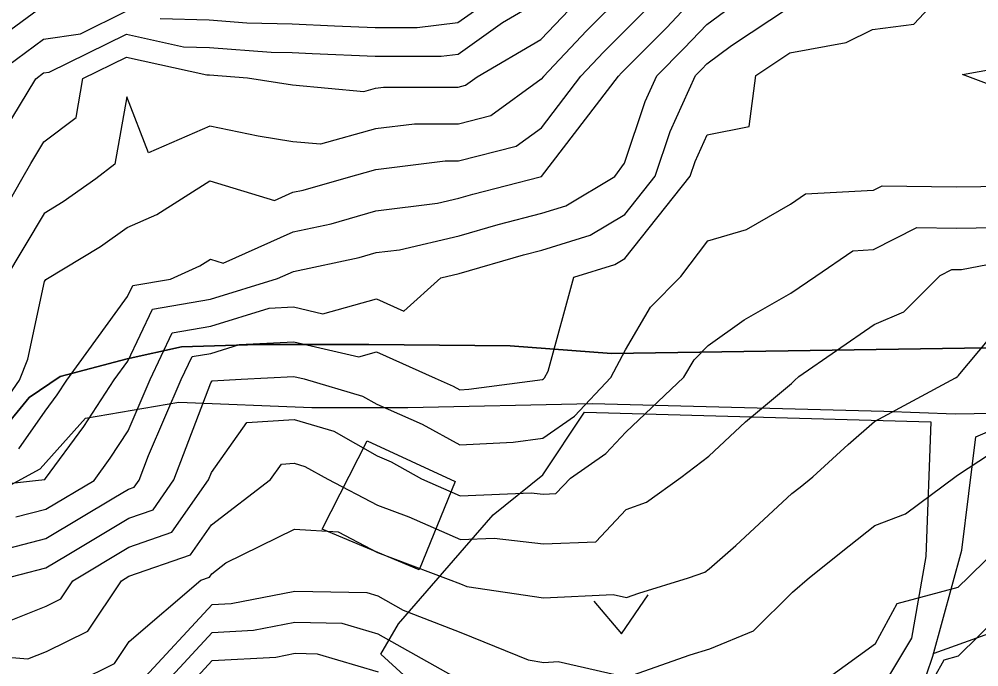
# Model space of a CAD drawing. Extents: x 42655 to 43811, y -141820 to -141156.
# Drawn here: x 43416.6 to 43475.5, y -141331.1 to -141291.4 of the extents above; entities that cross this region are included whole.
import ezdxf

# ---------------------------------------------------------------- set-up
doc = ezdxf.new("R2010")
doc.units = 0
for name, color, linetype in [('ZE_HICN', 7, 'Continuous'), ('ZE_LWCN', 7, 'Continuous'), ('地形', 7, 'Continuous'), ('現況道路ﾊｯﾁ', 7, 'Continuous')]:
    doc.layers.add(name, color=color, linetype=linetype)

msp = doc.modelspace()

# ---------------------------------------------------------------- linework, layer by layer
at = {"layer": 'ZE_HICN'}
for points in [[(43425.251, -141291.337), (43428.267, -141291.413), (43430.566, -141291.585), (43433.356, -141291.659), (43435.964, -141291.782), (43438.446, -141291.89), (43441.033, -141291.887), (43443.532, -141291.57), (43447.556, -141288.722)], [(43416.593, -141317.717), (43418.204, -141315.414), (43418.943, -141314.408), (43419.533, -141313.505), (43423.259, -141308.391), (43423.581, -141307.717), (43425.896, -141307.312), (43427.683, -141306.51), (43428.337, -141306.097), (43429.128, -141306.34), (43433.417, -141304.414), (43435.744, -141303.925), (43438.499, -141303.136), (43442.272, -141302.663), (43443.583, -141302.359), (43444.446, -141302.108), (43448.576, -141301.042), (43448.65, -141301.023), (43448.665, -141301.012), (43453.379, -141294.857), (43453.563, -141294.662), (43453.722, -141294.503), (43456.345, -141291.871), (43458.786, -141289.273)], [(43414.764, -141295.04), (43418.097, -141292.596), (43420.367, -141292.261), (43423.177, -141290.877)], [(43415.384, -141328.521), (43418.261, -141327.37), (43419.162, -141326.926), (43419.9, -141325.829), (43423.332, -141323.764), (43425.975, -141322.844), (43428.23, -141319.627), (43428.399, -141319.186), (43430.58, -141316.112), (43433.471, -141315.931), (43435.903, -141316.649), (43438.57, -141318.156), (43439.432, -141318.531), (43441.302, -141319.565), (43443.67, -141320.603), (43448.023, -141320.421), (43448.757, -141320.506), (43449.54, -141320.474), (43450.431, -141319.522), (43452.6, -141318.017), (43453.827, -141316.704), (43457.387, -141313.326), (43458.015, -141312.258), (43458.89, -141311.382), (43461.09, -141309.819), (43463.963, -141308.168), (43465.493, -141307.125), (43467.767, -141305.574), (43469.039, -141305.504), (43471.694, -141304.156), (43474.121, -141304.193), (43476.527, -141304.158)], [(43472.777, -141331.741), (43473.36, -141330.665), (43474.245, -141330.426), (43479.223, -141325.548)], [(43427.303, -141331.956), (43428.453, -141330.715), (43432.357, -141330.499), (43433.539, -141330.267), (43434.881, -141330.296), (43438.633, -141331.413)]]:
    msp.add_lwpolyline(points, dxfattribs=at)
at = {"layer": 'ZE_LWCN'}
for points in [[(43413.139, -141320.158), (43417.614, -141319.677), (43418.177, -141319.617), (43418.224, -141319.55), (43420.567, -141316.357), (43422.44, -141313.491), (43423.278, -141312.342), (43424.791, -141309.168), (43428.348, -141308.547), (43432.446, -141307.281), (43433.428, -141306.84), (43437.467, -141305.992), (43438.511, -141305.693), (43439.94, -141305.514), (43443.594, -141304.667), (43445.996, -141303.968), (43448.676, -141303.277), (43450.151, -141302.824), (43453.163, -141301.021), (43453.749, -141300.2), (43455.026, -141296.418), (43455.736, -141294.846), (43457.417, -141293.158), (43458.797, -141291.69), (43462.913, -141288.649)], [(43414.533, -141324.188), (43418.241, -141323.224), (43422.422, -141320.74), (43423.315, -141320.202), (43423.67, -141320.079), (43423.973, -141319.647), (43424.547, -141318.14), (43426.542, -141313.472), (43427.21, -141312.07), (43428.364, -141311.869), (43430.118, -141311.327), (43433.449, -141311.158), (43437.445, -141312.092), (43438.54, -141311.785), (43442.131, -141313.398), (43443.236, -141313.88), (43443.639, -141314.102), (43444.204, -141314.073), (43448.724, -141313.475), (43448.781, -141313.436), (43448.846, -141313.367), (43449.061, -141312.955), (43450.64, -141307.195), (43453.152, -141306.424), (43453.777, -141306.05), (43457.785, -141300.999), (43458.09, -141300.093), (43458.829, -141298.456), (43461.408, -141297.945), (43461.805, -141294.817), (43463.894, -141293.435), (43467.343, -141292.81), (43468.975, -141291.995), (43471.504, -141291.674), (43474.049, -141288.949)], [(43453.7, -141289.798), (43451.418, -141292.089), (43448.774, -141294.879), (43448.637, -141295.058), (43445.539, -141297.292), (43443.562, -141297.804), (43440.858, -141297.804), (43438.475, -141298.096), (43435.096, -141299.041), (43433.391, -141298.886), (43431.261, -141298.546), (43428.298, -141297.924), (43424.532, -141299.564), (43423.201, -141296.135), (43422.484, -141300.273), (43421.302, -141301.171), (43419.302, -141302.584), (43418.147, -141303.282), (43415.697, -141307.361)], [(43414.678, -141293.02), (43418.087, -141290.521)], [(43415.009, -141315.816), (43416.616, -141313.519), (43417.129, -141312.232), (43418.167, -141307.461), (43418.235, -141307.349), (43421.587, -141305.324), (43423.239, -141304.157), (43425.045, -141303.346), (43428.314, -141301.283), (43432.27, -141302.498), (43433.405, -141301.988), (43434.021, -141301.858), (43436.672, -141301.099), (43438.487, -141300.591), (43442.746, -141300.069), (43443.572, -141300.069), (43447.094, -141299.158), (43448.651, -141298.035), (43451.076, -141294.868), (43452.49, -141293.375), (43453.711, -141292.15), (43455.272, -141290.585)], [(43415.678, -141298.236), (43417.622, -141295.026), (43418.106, -141294.671), (43418.436, -141294.622), (43423.183, -141292.284), (43426.689, -141293.062), (43428.275, -141293.102), (43432.067, -141293.386), (43433.365, -141293.42), (43434.578, -141293.477), (43438.454, -141293.646), (43442.495, -141293.641), (43443.541, -141293.508), (43446.266, -141291.579), (43448.614, -141290.209)], [(43413.547, -141306.8), (43416.775, -141301.193), (43417.328, -141300.216), (43418.126, -141298.899), (43420.093, -141297.405), (43420.507, -141295.012), (43423.19, -141293.691), (43428.126, -141294.786), (43428.283, -141294.79), (43430.616, -141294.965), (43433.374, -141295.404), (43437.745, -141295.802), (43438.463, -141295.601), (43438.97, -141295.539), (43443.551, -141295.538), (43443.984, -141295.426), (43444.716, -141294.898), (43448.625, -141292.617), (43450.345, -141290.802)], [(43416.407, -141321.897), (43418.233, -141321.422), (43421.198, -141319.66), (43422.192, -141318.305), (43423.298, -141316.613), (43424.636, -141313.481), (43426, -141310.619), (43428.356, -141310.208), (43431.938, -141309.102), (43433.439, -141309.025), (43435.239, -141309.446), (43438.524, -141308.524), (43440.21, -141309.281), (43442.487, -141307.234), (43443.605, -141306.975), (43447.547, -141305.828), (43448.686, -141305.534), (43451.651, -141304.624), (43453.764, -141303.359), (43455.629, -141301.009), (43456.558, -141298.255), (43458.102, -141294.835), (43458.49, -141294.445), (43458.809, -141294.106), (43460.315, -141292.994), (43463.88, -141290.634)], [(43479.172, -141296.519), (43474.5, -141294.757), (43479.16, -141293.918)], [(43415.074, -141325.852), (43418.25, -141325.026), (43419.547, -141324.255), (43423.324, -141321.983), (43424.822, -141321.461), (43426.101, -141319.637), (43428.372, -141313.683), (43428.456, -141313.565), (43430.222, -141313.455), (43433.459, -141313.29), (43434.084, -141313.436), (43437.666, -141314.493), (43438.555, -141314.995), (43441.334, -141316.205), (43443.655, -141317.488), (43446.912, -141317.321), (43448.741, -141317.079), (43450.69, -141315.726), (43452.916, -141313.347), (43453.803, -141311.648), (43455.336, -141309.045), (43457.214, -141307.164), (43458.86, -141304.972), (43461.231, -141304.269), (43463.937, -141302.715), (43464.86, -141302.086), (43469.022, -141301.857), (43469.552, -141301.588), (43474.109, -141301.657), (43478.626, -141301.591)], [(43413.187, -141330.273), (43417.13, -141330.616), (43418.274, -141330.159), (43420.812, -141328.906), (43422.893, -141325.815), (43423.34, -141325.545), (43427.127, -141324.226), (43428.414, -141322.392), (43432.029, -141319.609), (43432.703, -141318.659), (43433.484, -141318.61), (43434.141, -141318.804), (43435.535, -141319.592), (43438.584, -141321.177), (43440.518, -141321.906), (43443.682, -141323.294), (43445.745, -141323.208), (43448.772, -141323.557), (43452, -141323.425), (43453.85, -141321.449), (43455.093, -141321.008), (43457.201, -141319.49), (43458.923, -141318.176), (43461.185, -141316.061), (43463.99, -141313.71), (43464.184, -141313.531), (43464.457, -141313.293), (43469.061, -141310.109), (43470.895, -141309.326), (43473.117, -141307.089), (43473.835, -141306.725), (43474.133, -141306.729), (43474.428, -141306.725), (43479.216, -141305.806)], [(43420.227, -141331.99), (43422.463, -141330.886), (43423.359, -141329.554), (43427.755, -141325.792), (43428.28, -141325.609), (43428.428, -141325.398), (43429.295, -141324.73), (43433.503, -141322.659), (43436.175, -141322.825), (43438.598, -141324.083), (43442.934, -141325.72), (43443.695, -141326.014), (43444.07, -141326.168), (43448.787, -141326.877), (43453.06, -141326.658), (43453.875, -141326.842), (43454.628, -141326.578), (43457.686, -141325.65), (43458.672, -141325.301), (43458.955, -141325.096), (43460.577, -141323.664), (43464.022, -141320.475), (43464.528, -141320.071), (43465.308, -141319.451), (43467.465, -141317.466), (43469.089, -141316.047), (43474.064, -141313.368), (43474.164, -141313.307), (43474.196, -141313.286), (43474.225, -141313.246), (43476.754, -141310.226)], [(43424.093, -141331.972), (43428.437, -141327.282), (43429.62, -141327.216), (43433.521, -141326.451), (43437.947, -141326.546), (43438.611, -141326.744), (43440.177, -141327.626), (43443.709, -141328.991), (43447.833, -141330.681), (43448.806, -141330.828), (43449.688, -141330.782), (43453.899, -141331.733), (43457.787, -141330.367), (43458.978, -141330.005), (43461.663, -141328.89), (43464.05, -141326.519), (43465.109, -141325.615), (43467.539, -141323.682), (43469.119, -141322.425), (43471, -141321.707), (43474.093, -141319.41), (43474.192, -141319.349), (43477.456, -141317.196)], [(43466.256, -141331.772), (43469.153, -141329.675), (43470.485, -141327.217), (43474.225, -141326.205), (43474.874, -141325.569), (43479.29, -141321.242)], [(43425.698, -141331.964), (43428.445, -141328.998), (43430.988, -141328.858), (43433.53, -141328.359), (43436.414, -141328.421), (43438.622, -141329.078), (43443.6, -141331.879)]]:
    msp.add_lwpolyline(points, dxfattribs=at)
at = {"layer": '地形'}
for points in [[(43415.252, -141316.949), (43417.215, -141314.581), (43419.111, -141313.296), (43423.241, -141312.214), (43426.558, -141311.469), (43431.298, -141311.334), (43438.068, -141311.334), (43446.734, -141311.401), (43452.962, -141311.875), (43480.04, -141311.465), (43501.724, -141312.555), (43510.315, -141312.555), (43513.861, -141313.1), (43518.634, -141314.462), (43533.635, -141315.961), (43549.727, -141316.506), (43559.822, -141317.716)], [(43413.973, -141321.075), (43417.897, -141318.951), (43420.677, -141315.847), (43426.399, -141314.867), (43434.573, -141315.193), (43440.459, -141315.193)], [(43440.459, -141315.193), (43451.758, -141314.949), (43469.664, -141315.424), (43474.048, -141315.582), (43479.821, -141315.475), (43495.298, -141316.425), (43504.647, -141316.214), (43510.626, -141316.741), (43514.376, -141317.268), (43521.401, -141319.116), (43544.759, -141319.696), (43549.208, -141319.961), (43556.867, -141320.753)], [(43472.544, -141316.076), (43472.249, -141324.334), (43471.363, -141329.348), (43468.116, -141334.755), (43465.362, -141340.064), (43464.771, -141342.718), (43461.623, -141343.308), (43450.996, -141341.44), (43438.795, -141330.331), (43439.877, -141328.464), (43445.683, -141321.779), (43448.733, -141319.321), (43451.291, -141315.487), (43472.544, -141316.076)], [(43467.073, -141345.502), (43467.808, -141342.337), (43468.282, -141339.565), (43472.274, -141331.587), (43472.68, -141330.437), (43474.44, -141323.947), (43475.319, -141316.982), (43477.349, -141316.103)], [(43435.201, -141322.646), (43437.964, -141317.229), (43443.359, -141319.725), (43441.153, -141325.142), (43435.201, -141322.646)], [(43472.755, -141330.259), (43477.99, -141328.389), (43481.909, -141327.22), (43486.77, -141325.957), (43491.888, -141325.285), (43493.759, -141324.935), (43494.958, -141321.545)], [(43451.867, -141327.07), (43453.575, -141329.073), (43455.194, -141326.684)]]:
    msp.add_lwpolyline(points, dxfattribs=at)
at = {"layer": '現況道路ﾊｯﾁ'}
for points in [[(43559.822, -141317.716), (43549.727, -141316.506), (43533.635, -141315.961), (43518.634, -141314.462), (43513.861, -141313.1), (43510.315, -141312.555), (43501.724, -141312.555), (43480.04, -141311.465), (43452.962, -141311.875), (43446.734, -141311.401), (43438.068, -141311.334), (43431.298, -141311.334), (43426.558, -141311.469), (43423.241, -141312.214), (43419.111, -141313.296), (43417.215, -141314.581), (43415.252, -141316.949)], [(43413.973, -141321.075), (43417.897, -141318.951), (43420.677, -141315.847), (43426.399, -141314.867), (43434.573, -141315.193), (43440.459, -141315.193), (43451.758, -141314.949), (43469.664, -141315.424), (43474.048, -141315.582), (43479.821, -141315.475), (43495.298, -141316.425), (43504.647, -141316.214), (43510.626, -141316.741), (43514.376, -141317.268), (43521.401, -141319.116), (43544.759, -141319.696), (43549.208, -141319.961), (43556.867, -141320.753)]]:
    msp.add_lwpolyline(points, dxfattribs=at)

doc.saveas('drawing.dxf')
